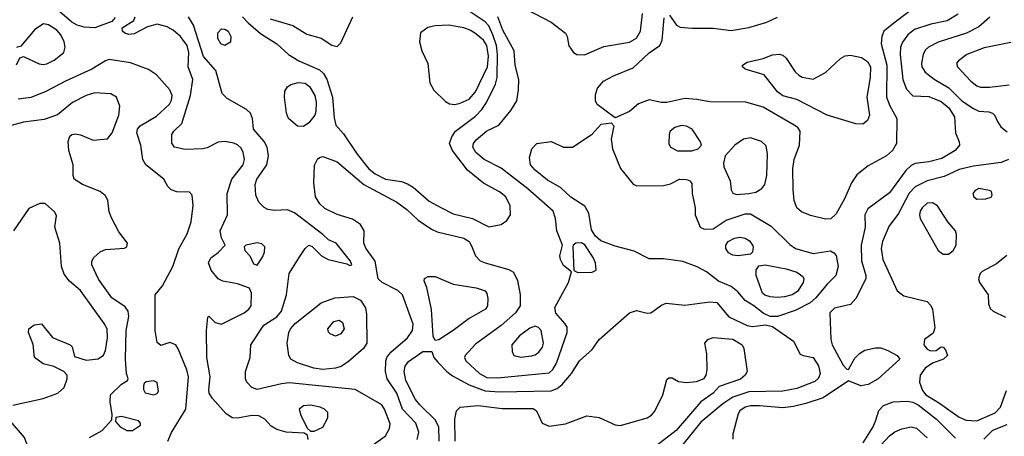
# Model space of a CAD drawing. Extents: x 1173029 to 1307123, y 522559 to 678521.
# Tile 379 of 623: x 1257903 to 1263429, y 583902 to 586240. Entities that reach past the tile are written whole.
import ezdxf

# ---------------------------------------------------------------- set-up
doc = ezdxf.new("R2010")
doc.units = 0

msp = doc.modelspace()

# ---------------------------------------------------------------- linework, layer by layer
at = {"layer": '0CON10XD'}
for points in [[(1263002, 586368), (1262816.2, 586226.2), (1262753.1, 586175), (1262741.8, 586145), (1262738.2, 586105), (1262768.7, 585985), (1262768.1, 585805), (1262785.7, 585755.7), (1262825.7, 585685), (1262824.4, 585545), (1262800.6, 585505), (1262766.9, 585475), (1262665, 585419.5), (1262600.2, 585369.8), (1262571.8, 585325), (1262532.5, 585235), (1262485, 585150), (1262455, 585122.5), (1262425, 585120.8)], [(1258437.9, 586252.1), (1258420.6, 586229.4), (1258325, 586193.3), (1258265, 586198.8), (1258225, 586210), (1258195, 586226.4), (1258114.4, 586294.4)], [(1259154.1, 586255), (1259185, 586221.8), (1259255, 586163.3), (1259345.5, 586105), (1259410.5, 586045), (1259468.7, 586008.7), (1259585, 585959.2), (1259608.5, 585938.5), (1259625.6, 585905.6), (1259659, 585805), (1259668.6, 585688.6), (1259677.9, 585647.9), (1259719.8, 585599.8), (1259796.7, 585485), (1259862.6, 585402.6), (1259898.5, 585375), (1259955, 585345.9), (1260045, 585332.4), (1260079.7, 585319.7), (1260110.2, 585300.2), (1260201.3, 585221.3), (1260266.6, 585186.6), (1260335, 585150.8), (1260444.8, 585124.8), (1260535, 585077.5), (1260605, 585090.6), (1260636.6, 585113.4), (1260657.5, 585145), (1260656.1, 585196.1), (1260630.5, 585245), (1260594.8, 585274.8), (1260505, 585322.2), (1260415.8, 585395.8), (1260331.8, 585505), (1260315.4, 585545), (1260327.7, 585582.3), (1260348.2, 585615), (1260461, 585699), (1260495.9, 585735), (1260523.1, 585775), (1260572.8, 585877.2), (1260583, 585915), (1260585.1, 586045), (1260578.2, 586095), (1260558.8, 586155), (1260535, 586204.7), (1260515, 586228.4), (1260425, 586287.3)], [(1260695, 586324.5), (1260885, 586225.5), (1260966, 586165), (1260976, 586145), (1260985, 586092.5), (1261010, 586055), (1261030, 586045), (1261071.9, 586041.9), (1261181.1, 586088.9), (1261325, 586113.5), (1261365, 586135.4), (1261387.6, 586175), (1261397.5, 586275)], [(1257884.3, 585985.7), (1257904.1, 586025.9), (1257925, 586033.8), (1258012.1, 585992.1), (1258035, 585988.5), (1258055, 585992.9), (1258097, 586013), (1258150, 586055), (1258158.9, 586085), (1258152.7, 586115), (1258133.1, 586155), (1258111.4, 586181.4), (1258065, 586210.6), (1258037.3, 586217.3), (1257988.5, 586185), (1257908.8, 586091.2), (1257885, 586083.8)], [(1259522.5, 583885), (1259518.3, 583908.3), (1259499.3, 583919.3), (1259397.5, 583925), (1259345, 583940), (1259315, 583959.5), (1259278, 583998), (1259245, 584016.6), (1259205, 584019.3), (1259125, 584002.9), (1259095, 584006.2), (1259060.3, 584030.3), (1258984.4, 584115), (1258966.5, 584145), (1258964.6, 584164.6), (1258971.2, 584235), (1258954, 584345), (1258951.9, 584495), (1258959.3, 584570.7), (1258965, 584576.7), (1259000.3, 584540.3), (1259035, 584531.4), (1259162, 584595), (1259188, 584615), (1259201.2, 584635), (1259203.3, 584705), (1259193, 584733), (1259125, 584758), (1259042, 584772), (1259016.2, 584785), (1258977.5, 584835), (1258962.5, 584875), (1258975, 584904), (1259016.7, 584933.3), (1259056.7, 584975), (1259035.4, 585015.4), (1259027.3, 585055), (1259068.2, 585145), (1259066.9, 585265), (1259093.8, 585345), (1259156.9, 585425), (1259163.8, 585455), (1259157.9, 585495), (1259145, 585519.4), (1259125, 585538.2), (1259105, 585547.7), (1259055, 585556.8), (1259016.9, 585553.1), (1258955, 585520), (1258930, 585515), (1258831.1, 585511.1), (1258771.2, 585525), (1258756.8, 585546.8), (1258757.1, 585595), (1258767.5, 585615), (1258813.5, 585656.5), (1258829.1, 585710.9), (1258861.2, 585815), (1258873.8, 585905), (1258847.8, 585975), (1258851.4, 586055), (1258842.2, 586095), (1258805, 586146.1), (1258765, 586181.5), (1258729.9, 586199.9), (1258674.6, 586215.4), (1258619.7, 586200.3), (1258545, 586161.4), (1258515, 586157.1), (1258493.6, 586163.6), (1258480, 586175), (1258478.8, 586195), (1258543.3, 586235), (1258550, 586255)], [(1259885.8, 583854.2), (1259955, 583904), (1259978.5, 583945), (1259981.2, 583971.2), (1259950.4, 584055), (1259935, 584079.5), (1259784.7, 584164.7), (1259415, 584201.3), (1259372.8, 584197.2), (1259235, 584164.5), (1259205.4, 584175.4), (1259176.9, 584205), (1259170.5, 584225), (1259170, 584265), (1259196.2, 584345), (1259200.8, 584415), (1259272.8, 584525), (1259345, 584572.6), (1259373, 584605), (1259400, 584695), (1259415.3, 584814.7), (1259470.6, 584905), (1259505, 584956), (1259525, 584973.8), (1259545, 584966.7), (1259596.7, 584915), (1259634.5, 584894.5), (1259739.7, 584869.7), (1259755, 584860), (1259766.7, 584865), (1259758.8, 584885), (1259678, 584985), (1259635, 585003.8), (1259603.3, 585035), (1259445, 585155.6), (1259405, 585173.6), (1259335, 585169.5), (1259295.5, 585175.5), (1259275, 585185.8), (1259245, 585216), (1259227.3, 585255), (1259224.6, 585315), (1259233.3, 585345), (1259290.3, 585425), (1259300, 585475), (1259291.3, 585525), (1259275, 585556.5), (1259214.5, 585625), (1259209.5, 585685), (1259198.5, 585715), (1259176.2, 585736.2), (1259067.3, 585797.3), (1259040, 585825), (1259004, 585954), (1258934.1, 586034.1), (1258878.5, 586208.5), (1258850.9, 586255)], [(1259309.4, 586245), (1259435, 586206.9), (1259515, 586158.6), (1259595, 586136.2), (1259655, 586096), (1259685, 586090), (1259705, 586110), (1259772.2, 586255)], [(1260133.3, 583885), (1260142.1, 583925), (1260125.4, 583975), (1260050.8, 584055), (1260020, 584145), (1259965.3, 584225), (1259955.3, 584265), (1259957, 584323), (1259963.8, 584345), (1259986, 584374), (1260080, 584455), (1260106.6, 584495), (1260111.7, 584531.7), (1260051.3, 584695), (1260025, 584719.7), (1259937.5, 584765), (1259915.4, 584785), (1259897.8, 584885), (1259845, 584957.9), (1259833.8, 584985), (1259835.4, 585055), (1259815, 585090), (1259770.8, 585120.8), (1259685, 585145.9), (1259615, 585179.6), (1259586.4, 585206.4), (1259563.1, 585245), (1259553.6, 585325), (1259556.7, 585423.3), (1259573.4, 585456.6), (1259585, 585466.9), (1259605, 585472), (1259685, 585441.8), (1259834.2, 585314.2), (1260018.6, 585215), (1260075, 585174.6), (1260140, 585115), (1260214.4, 585065), (1260245, 585050), (1260395, 585013.9), (1260424.8, 584994.8), (1260439.3, 584970.7), (1260460.8, 584915), (1260487.6, 584887.6), (1260514.8, 584874.8), (1260648, 584838), (1260673.6, 584823.6), (1260696.3, 584776.3), (1260712.1, 584695), (1260710.9, 584635), (1260684.6, 584595), (1260605, 584524.7), (1260460.6, 584419.4), (1260402.5, 584355), (1260399.5, 584345), (1260406.5, 584325), (1260482.5, 584255), (1260525, 584232.9), (1260585, 584231), (1260875, 584259.1), (1260895, 584276.2), (1260915, 584311.5), (1260976.1, 584485), (1260975.4, 584515), (1260963.4, 584533.4), (1260912.6, 584592.6), (1260906, 584625), (1260982.2, 584765), (1261000, 584825), (1260955, 584860), (1260937.1, 584895), (1260934.2, 584915), (1260950, 584975), (1260917.8, 585055), (1260909.5, 585125), (1260896.5, 585165), (1260755, 585290.3), (1260605, 585407.3), (1260508.9, 585455), (1260463.3, 585495), (1260446.5, 585525), (1260450, 585545), (1260465.5, 585565), (1260525, 585615.5), (1260591.1, 585648.9), (1260659.6, 585730.4), (1260693.1, 585785), (1260703, 585847), (1260704.6, 585905), (1260682.9, 585985), (1260677.9, 586065), (1260615, 586181.9), (1260586.3, 586255)], [(1262425, 585120.8), (1262340.9, 585140.9), (1262290.9, 585160.9), (1262264.6, 585184.6), (1262250, 585225), (1262243, 585287), (1262241.1, 585405), (1262249.6, 585455), (1262279.1, 585535), (1262283.5, 585615), (1262268.9, 585635), (1262248.8, 585648.8), (1262075, 585748.5), (1261977.4, 585777.4), (1261775, 585778.6), (1261702.8, 585792.8), (1261635, 585798.2), (1261535, 585775.5), (1261505, 585774.5), (1261435, 585790), (1261375, 585768), (1261325, 585724), (1261245, 585690), (1261144.5, 585764.5), (1261134.3, 585785), (1261135, 585820), (1261145.8, 585855), (1261180, 585895), (1261235, 585924.3), (1261345, 585968.9), (1261435, 586053.8), (1261495.7, 586095), (1261508.9, 586125), (1261518.8, 586251.2)], [(1261550, 586265), (1261588.8, 586208.8), (1261608.8, 586198.8), (1261675, 586191.8), (1261795, 586193.2), (1261895, 586180), (1261995, 586195.4), (1262095, 586226.1), (1262155.4, 586254.6)], [(1263169.4, 586270.6), (1263107.2, 586232.8), (1263015.3, 586214.7), (1262925, 586184.7), (1262887.7, 586155), (1262856.5, 586113.5), (1262845.3, 586085), (1262843.2, 586045), (1262858.2, 585905), (1262879.6, 585849.6), (1262915, 585813.1), (1263005, 585809.5), (1263075, 585780), (1263117.5, 585745), (1263148.4, 585695), (1263154.8, 585604.8), (1263174.6, 585555), (1263176.2, 585535), (1263153.5, 585505), (1263078.6, 585461.4), (1263005, 585441.7), (1262927.4, 585432.6), (1262905, 585422.3), (1262876.5, 585393.5), (1262785, 585268.6), (1262662.1, 585177.9), (1262646.7, 585145), (1262647.5, 585075), (1262625.3, 584975), (1262626.8, 584886.8), (1262651.2, 584805), (1262652.1, 584785), (1262594.6, 584675), (1262565, 584640.9), (1262475, 584621.1), (1262449.4, 584595), (1262455.3, 584445), (1262461.8, 584415), (1262525, 584300.8), (1262545, 584278.8), (1262555, 584276.2), (1262589.9, 584340.1), (1262615, 584366.7), (1262645, 584385.3), (1262705, 584399.2), (1262735, 584399.1), (1262775, 584383.6), (1262827.5, 584355), (1262842, 584335), (1262721.4, 584225), (1262665, 584192.5), (1262622.5, 584185), (1262555, 584214.2), (1262411.4, 584118.6), (1262315.3, 584085.3)], [(1263346.6, 586253.4), (1263285, 586199.6), (1263215.7, 586165), (1263056.7, 586113.3), (1263003.9, 586086.1), (1262985, 586068.9), (1262972.3, 586045), (1262963.2, 585995), (1262965.4, 585975), (1262985.2, 585945.2), (1263035, 585906.1), (1263116.7, 585856.7), (1263189.6, 585785), (1263255, 585741.3), (1263285, 585726.1), (1263342, 585722), (1263362, 585715), (1263375, 585702), (1263390.7, 585669.3), (1263408.7, 585638.7), (1263445, 585610.6)], [(1259055, 586094.3), (1259030.8, 586105), (1259015.7, 586135), (1259014.5, 586165.5), (1259035, 586187.8), (1259055, 586186.5), (1259072.5, 586175), (1259088.6, 586145), (1259085, 586113.3), (1259055, 586094.3)], [(1260345, 585764.6), (1260375, 585771.1), (1260425, 585793.3), (1260460.2, 585835), (1260528.1, 585975), (1260534.2, 586035.8), (1260525.1, 586095.1), (1260505, 586125.3), (1260465, 586159.1), (1260435, 586178.9), (1260395, 586193.8), (1260311.3, 586208.7), (1260234.1, 586205.9), (1260193.1, 586196.9), (1260153, 586167), (1260146.9, 586115), (1260159.5, 586065), (1260194, 585994), (1260205.4, 585885), (1260226.5, 585845), (1260291.7, 585781.7), (1260315, 585768.2), (1260345, 585764.6)], [(1263465, 586111.9), (1263315, 586081.5), (1263218, 586045), (1263171.1, 586008.9), (1263160.8, 585995), (1263165.7, 585975), (1263240, 585895), (1263275, 585868.2), (1263295, 585861.8), (1263345, 585862.1), (1263455, 585874.6)], [(1258734.6, 583875), (1258755, 583924.2), (1258835.5, 584055), (1258850.8, 584235), (1258840.8, 584275), (1258793, 584393), (1258778.8, 584415), (1258745, 584427.5), (1258695, 584412.5), (1258675, 584427.5), (1258662.5, 584495), (1258663.5, 584695), (1258703.7, 584746.3), (1258762.7, 584855), (1258796.1, 584953.9), (1258842.5, 585037.5), (1258865.6, 585105), (1258877.3, 585197.3), (1258871.2, 585255), (1258855, 585271.2), (1258784.2, 585274.2), (1258753.3, 585285), (1258734.5, 585304.5), (1258711.1, 585345), (1258610.5, 585425), (1258593.5, 585455), (1258583.1, 585535), (1258560.4, 585605), (1258563.1, 585625), (1258579.1, 585645), (1258671.2, 585698.8), (1258743.1, 585765), (1258755, 585788.8), (1258758.9, 585815), (1258745.9, 585845.9), (1258669.8, 585929.8), (1258625, 585960.6), (1258525, 585998.2), (1258405, 586015.6), (1258385, 586009.4), (1258308.2, 585961.8), (1258159.2, 585895), (1258045, 585835.5), (1257965, 585803.5), (1257895, 585794.4)], [(1262635, 585653.5), (1262595, 585654.6), (1262435, 585703.2), (1262265, 585792.2), (1262185, 585811.8), (1262155, 585835.6), (1262080.3, 585930.3), (1261975, 585962.5), (1261958.8, 585975), (1261958.8, 585985), (1261985, 586001.4), (1262075, 586021.9), (1262128, 586042), (1262165, 586046.7), (1262185, 586040.6), (1262204.7, 586024.7), (1262255, 585948), (1262275, 585928), (1262295, 585917.5), (1262355, 585906), (1262425, 585944.3), (1262508.5, 586021.5), (1262535, 586036.4), (1262565, 586040.8), (1262627.7, 586027.7), (1262660, 586005), (1262677.1, 585975), (1262675.3, 585915), (1262657.1, 585805), (1262671.9, 585705), (1262660, 585675), (1262635, 585653.5)], [(1259495, 585641.1), (1259462.6, 585642.6), (1259411.4, 585685), (1259400.6, 585715), (1259388.1, 585805), (1259391.7, 585838.3), (1259405, 585863.3), (1259424.2, 585875.8), (1259465, 585888.1), (1259505, 585883.3), (1259530, 585865), (1259559.1, 585815), (1259567.4, 585777.4), (1259565.4, 585725.4), (1259558.8, 585705), (1259525, 585660.5), (1259495, 585641.1)], [(1258294, 583895), (1258365.7, 583935), (1258420, 583995), (1258422.5, 584025), (1258410.8, 584095), (1258412, 584135), (1258475, 584193.8), (1258507.5, 584215), (1258512.5, 584225), (1258502, 584255), (1258496.9, 584335), (1258500.7, 584495), (1258514.5, 584575), (1258511.8, 584605), (1258495, 584628.2), (1258419.9, 584679.9), (1258344.2, 584784.2), (1258307.3, 584865), (1258307.5, 584885), (1258318.1, 584905), (1258355, 584936.5), (1258385, 584950.9), (1258491.7, 584958.3), (1258504.1, 584965.9), (1258507.5, 584985), (1258458.5, 585048.5), (1258417.7, 585127.7), (1258405, 585162.5), (1258397, 585227), (1258382.4, 585252.4), (1258355, 585275.6), (1258254.7, 585314.7), (1258209.4, 585345), (1258203.3, 585365), (1258202.2, 585425), (1258179.5, 585505), (1258174.4, 585555.6), (1258185, 585586.7), (1258195, 585596.2), (1258215, 585600), (1258245, 585594.2), (1258315, 585564.4), (1258395, 585571.4), (1258421.2, 585605), (1258458.5, 585705), (1258464.2, 585754.2), (1258446, 585805), (1258414.4, 585824.4), (1258325, 585830), (1258275, 585814.6), (1258199.4, 585775), (1258115, 585706.9), (1258040.6, 585679.4), (1257925, 585664.7), (1257855, 585645.9)], [(1262155, 584573.8), (1262115, 584573.8), (1262075, 584592.9), (1262022.9, 584635), (1261974.4, 584664.4), (1261932.3, 584712.3), (1261895, 584742.9), (1261825, 584773.1), (1261757.8, 584825), (1261705, 584852.7), (1261625, 584882.7), (1261515, 584897.3), (1261435, 584898.7), (1261351.8, 584941.8), (1261245, 584968.9), (1261165, 584998.6), (1261135, 585025.2), (1261110.9, 585060.9), (1261096.9, 585155), (1261075, 585193.8), (1260995, 585244.6), (1260937.7, 585297.7), (1260865, 585339.6), (1260794.8, 585394.8), (1260770, 585425), (1260763.7, 585466.3), (1260777.8, 585515), (1260805, 585544.4), (1260885, 585556.5), (1260955, 585524.5), (1261005, 585524.5), (1261115, 585598), (1261166.4, 585653.6), (1261221.7, 585661.7), (1261237.5, 585645), (1261221.4, 585568.6), (1261229.1, 585515), (1261274.6, 585405), (1261345, 585316.9), (1261366.8, 585306.8), (1261515, 585309.2), (1261555, 585318.5), (1261605, 585344.3), (1261645, 585344), (1261663.3, 585335), (1261675, 585320), (1261676.2, 585265), (1261692.9, 585185), (1261694.4, 585145), (1261721.2, 585075), (1261745, 585064.4), (1261795, 585066.4), (1261867.1, 585115), (1261975, 585150), (1262005, 585149.7), (1262120.3, 585080.3), (1262225, 584977.5), (1262257.1, 584955), (1262355, 584928.1), (1262453.5, 584943.5), (1262472.4, 584932.4), (1262485, 584916), (1262495.4, 584855), (1262483.3, 584805), (1262433.8, 584756.2), (1262371.6, 584678.4), (1262338.1, 584651.9), (1262255, 584607.7), (1262155, 584573.8)], [(1261675, 585504.6), (1261710, 585515), (1261728.8, 585535), (1261724, 585555), (1261676.9, 585625), (1261645, 585642.5), (1261615, 585646), (1261578.6, 585635), (1261553.1, 585615), (1261546.9, 585595), (1261545.8, 585545.8), (1261556, 585525), (1261595, 585504.6), (1261675, 585504.6)], [(1261925, 585259.4), (1261995, 585263.9), (1262035, 585272.2), (1262068, 585292), (1262085.5, 585315), (1262096.2, 585365), (1262099.5, 585485), (1262091.7, 585531.7), (1262065, 585556.5), (1262005, 585577.3), (1261965, 585569.5), (1261915.8, 585535), (1261862.5, 585475), (1261851.9, 585435), (1261854.4, 585415), (1261890, 585335), (1261895.7, 585285.7), (1261905, 585266.2), (1261925, 585259.4)], [(1263452, 585455), (1263410.8, 585439.2), (1263255, 585417.9), (1263175, 585399.5), (1263090.3, 585359.7), (1262995, 585336.3), (1262927.8, 585302.2), (1262893.8, 585266.2), (1262835, 585152.7), (1262781.3, 585078.7), (1262744.1, 584995), (1262737.5, 584955), (1262747.4, 584895), (1262827.6, 584717.6), (1262865, 584690), (1262995, 584659.4), (1263015.9, 584635.9), (1263024.6, 584615), (1263039.1, 584510.9), (1263028.9, 584481.1), (1262981.5, 584445), (1262976.4, 584415), (1262995, 584391.1), (1263015, 584381.9), (1263045.8, 584384.2), (1263075, 584403.3), (1263085, 584402.5), (1263097.7, 584387.7), (1263108.8, 584355), (1263086.7, 584335), (1263025, 584312.7), (1262985, 584284.6), (1262956, 584245), (1262952.2, 584205), (1262969.3, 584159.3), (1262988.4, 584135), (1263065, 584088.9), (1263175, 584010), (1263215, 583993.3), (1263275, 583987.9), (1263376.7, 584033.3), (1263408, 584065), (1263440.6, 584159.4)], [(1263275, 585232.9), (1263325, 585234.4), (1263355, 585244), (1263361.2, 585255), (1263356.2, 585275), (1263345, 585282), (1263285, 585292), (1263265, 585282), (1263252, 585265), (1263258, 585245), (1263275, 585232.9)], [(1257865, 584076.2), (1258035.3, 584114.7), (1258116.7, 584145), (1258152.5, 584175), (1258170, 584225), (1258170, 584245), (1258150, 584265), (1258094.4, 584294.4), (1258035, 584307.8), (1257986, 584345), (1257977.7, 584417.7), (1257952, 584485), (1257953.8, 584505), (1257985, 584528), (1258025, 584533.3), (1258087, 584457), (1258186.7, 584415), (1258196.7, 584405), (1258210, 584350), (1258275, 584328.6), (1258342.7, 584337.3), (1258372.5, 584357.5), (1258385, 584383.3), (1258396.5, 584455), (1258393.2, 584505), (1258377.7, 584535), (1258245, 584719.5), (1258181.7, 584771.7), (1258152.6, 584812.6), (1258137.9, 584855), (1258127.8, 584985), (1258100, 585075), (1258109.3, 585139.3), (1258099.5, 585159.5), (1258045, 585209.2), (1258015, 585207.5), (1257955, 585180.8), (1257867.9, 585055)], [(1263115, 584924), (1263142, 584945), (1263157.5, 584975), (1263160, 585035), (1263154, 585055), (1263112.5, 585105), (1263054.5, 585194.5), (1263025, 585212.2), (1262995, 585210.5), (1262967.5, 585185), (1262956.5, 585165), (1262952.2, 585145), (1262956.7, 585125), (1263058, 584945), (1263085, 584924), (1263115, 584924)], [(1261935, 584914.4), (1261905, 584918.6), (1261881.4, 584931.4), (1261865.6, 584955), (1261865.5, 584975), (1261879.5, 584995), (1261915, 585013.8), (1261945, 585019.4), (1261975, 585014.3), (1261998, 584998), (1262015.8, 584975), (1262020, 584965), (1262016.2, 584935), (1262005, 584923.8), (1261935, 584914.4)], [(1259235, 584862.5), (1259265, 584907.5), (1259276, 584935), (1259278.8, 584965), (1259261.3, 584981.3), (1259235, 584988.5), (1259172.5, 584975), (1259162.5, 584965), (1259166.7, 584945), (1259193.8, 584915), (1259215, 584870), (1259235, 584862.5)], [(1261035, 584821.2), (1261115, 584823.8), (1261137.5, 584835), (1261134.2, 584875), (1261120.9, 584905), (1261075, 584977.3), (1261055, 584987.1), (1261023.8, 584985), (1261008.8, 584975), (1261006.2, 584965), (1261012.5, 584832.5), (1261035, 584821.2)], [(1263443.4, 584916.6), (1263385, 584869.1), (1263304, 584826), (1263293.1, 584815), (1263283.3, 584785), (1263289.4, 584765), (1263337.5, 584695), (1263340, 584645), (1263349.7, 584619.7), (1263366.2, 584605), (1263435, 584571.5)], [(1262155, 584680.2), (1262115.2, 584685.2), (1262085, 584694.2), (1262071.2, 584705), (1262036.1, 584803.9), (1262036.7, 584835), (1262051.2, 584858.8), (1262086.2, 584863.8), (1262205, 584842.3), (1262265, 584822.7), (1262297.9, 584797.9), (1262303.3, 584785), (1262299.5, 584765), (1262268.5, 584715), (1262238.6, 584695), (1262195, 584684), (1262155, 584680.2)], [(1260235, 584438.8), (1260223.9, 584463.9), (1260213.5, 584613.5), (1260187.3, 584737.3), (1260173.3, 584775), (1260175, 584787.5), (1260195, 584798), (1260235, 584799.4), (1260335.5, 584755.5), (1260465.4, 584735.4), (1260515, 584717.5), (1260525, 584703.3), (1260529.4, 584675), (1260527.8, 584635), (1260517.1, 584615), (1260426.1, 584563.9), (1260335.7, 584495), (1260255, 584442.9), (1260235, 584438.8)], [(1259605, 584277.6), (1259554.3, 584284.3), (1259462, 584315), (1259425, 584334.4), (1259413.3, 584355), (1259403.8, 584423.8), (1259413.1, 584485), (1259422.2, 584505), (1259449.4, 584535), (1259595, 584651.8), (1259671, 584679), (1259775, 584686.9), (1259815.6, 584665.6), (1259842.6, 584622.6), (1259849.5, 584585), (1259850.7, 584425), (1259832.3, 584395), (1259748.9, 584321.1), (1259706.5, 584293.5), (1259675, 584283.5), (1259605, 584277.6)], [(1260257.3, 583875), (1260255.2, 583955.2), (1260235, 583994), (1260147.7, 584077.7), (1260125, 584107.7), (1260069.7, 584215), (1260059.7, 584265), (1260066.8, 584295), (1260085, 584322.5), (1260165, 584377.8), (1260215, 584377.5), (1260227.5, 584345), (1260248.6, 584318.6), (1260299.2, 584265), (1260331.6, 584241.6), (1260425, 584191.6), (1260515, 584157.1), (1260595, 584151), (1260885, 584157.1), (1260919, 584171), (1260947, 584193), (1260998.9, 584255), (1261044.3, 584325), (1261115, 584389.4), (1261154.2, 584445.8), (1261324.2, 584595.8), (1261365, 584607.7), (1261425, 584592.7), (1261445, 584594.5), (1261505, 584638.5), (1261530.6, 584649.4), (1261635, 584638.6), (1261776.4, 584656.4), (1261815, 584652.2), (1261883.3, 584573.3), (1261985, 584523.9), (1262015, 584518.2), (1262087.5, 584527.5), (1262127.3, 584517.3), (1262245.7, 584435.7), (1262283.6, 584363.6), (1262300, 584355), (1262355.7, 584345), (1262385, 584298), (1262395.3, 584254.7), (1262385, 584228.1), (1262365, 584209.6), (1262265, 584170.4), (1262184.7, 584155.3), (1261995, 584151.3), (1261905, 584122.5), (1261849.4, 584085), (1261725, 583981.4), (1261615.3, 583845)], [(1259675, 584464.3), (1259645, 584476.2), (1259635.8, 584485.8), (1259632, 584505), (1259665, 584545.6), (1259695, 584554.2), (1259715, 584540), (1259724.3, 584505), (1259705, 584477.1), (1259675, 584464.3)], [(1260715, 584346.7), (1260775, 584353.8), (1260795, 584358.8), (1260816.6, 584373.4), (1260837.4, 584402.6), (1260842.9, 584425), (1260829.1, 584495), (1260815, 584512.2), (1260795, 584520.5), (1260765, 584508.2), (1260707.8, 584465), (1260665.6, 584415), (1260667, 584377), (1260676.7, 584355), (1260715, 584346.7)], [(1260346.6, 583875), (1260345, 583997.5), (1260354.4, 584045.6), (1260374.4, 584065.6), (1260475, 584074.1), (1260611.1, 584058.9), (1260785, 584058.5), (1260803.3, 584045), (1260835.9, 583975.9), (1260875, 583959.7), (1260965, 583971.6), (1261085, 584017.3), (1261155, 584006.8), (1261245, 583966.9), (1261275, 583963.5), (1261425, 584006.6), (1261449.4, 584020.6), (1261466.7, 584043.3), (1261512.9, 584135), (1261535, 584220), (1261545, 584230), (1261565, 584230), (1261599.7, 584209.7), (1261645, 584204.6), (1261700.6, 584209.4), (1261743.6, 584226.4), (1261755.7, 584245), (1261761.1, 584275), (1261758.6, 584365), (1261748, 584425), (1261765.6, 584444.4), (1261795, 584455.6), (1261905, 584446.5), (1261957.8, 584415), (1261967.5, 584395), (1261985.6, 584265), (1261974.5, 584245), (1261947.3, 584222.7), (1261828.4, 584181.6), (1261794.4, 584145), (1261724.8, 584095.2), (1261586.6, 583935), (1261472.8, 583847.2)], [(1258655, 584134.4), (1258675, 584142.5), (1258681.4, 584155), (1258675, 584203.3), (1258655, 584213.8), (1258613, 584207), (1258601.7, 584198.3), (1258597.5, 584185), (1258597.5, 584165), (1258606.4, 584146.4), (1258655, 584134.4)], [(1259555, 583930), (1259605, 583952.5), (1259632, 584005), (1259632, 584035), (1259613.8, 584055), (1259590, 584065), (1259535, 584076.2), (1259495, 584073.1), (1259472, 584055), (1259481.3, 584021.3), (1259517, 583947), (1259535, 583930), (1259555, 583930)], [(1262315.3, 584085.3), (1262245, 584068.4), (1262185, 584061.6), (1262055, 584073.9), (1262005, 584072.6), (1261974.3, 584065), (1261945, 584045.5), (1261935, 584028), (1261904.1, 583914.1), (1261905.8, 583885.8)], [(1262635.5, 583864.5), (1262692.4, 583955), (1262707.5, 583992.5), (1262723.5, 584046.5), (1262750, 584075), (1262804.8, 584095.2), (1262885, 584099.1), (1262915, 584093.9), (1262945, 584077.8), (1263048.2, 583998.2), (1263155, 583890.8)], [(1258535, 583934), (1258580, 583965), (1258580, 583975), (1258568.8, 583988.8), (1258475, 584012.5), (1258441.7, 584008.3), (1258440, 583985), (1258467.5, 583955), (1258504.2, 583934.2), (1258535, 583934)], [(1257846, 583765), (1257925, 583812.5), (1257940.6, 583835), (1257945.6, 583855), (1257929.5, 583895), (1257849.7, 583989.7)], [(1262736.7, 583855), (1262784.8, 583905.2), (1262815, 583926.9), (1262854.3, 583944.3), (1262905, 583955.5), (1262935, 583947.5), (1262995, 583893.3)], [(1263313.5, 583886.5), (1263365, 583936.2), (1263445, 583967.9)]]:
    msp.add_lwpolyline(points, dxfattribs=at)

doc.saveas('drawing.dxf')
